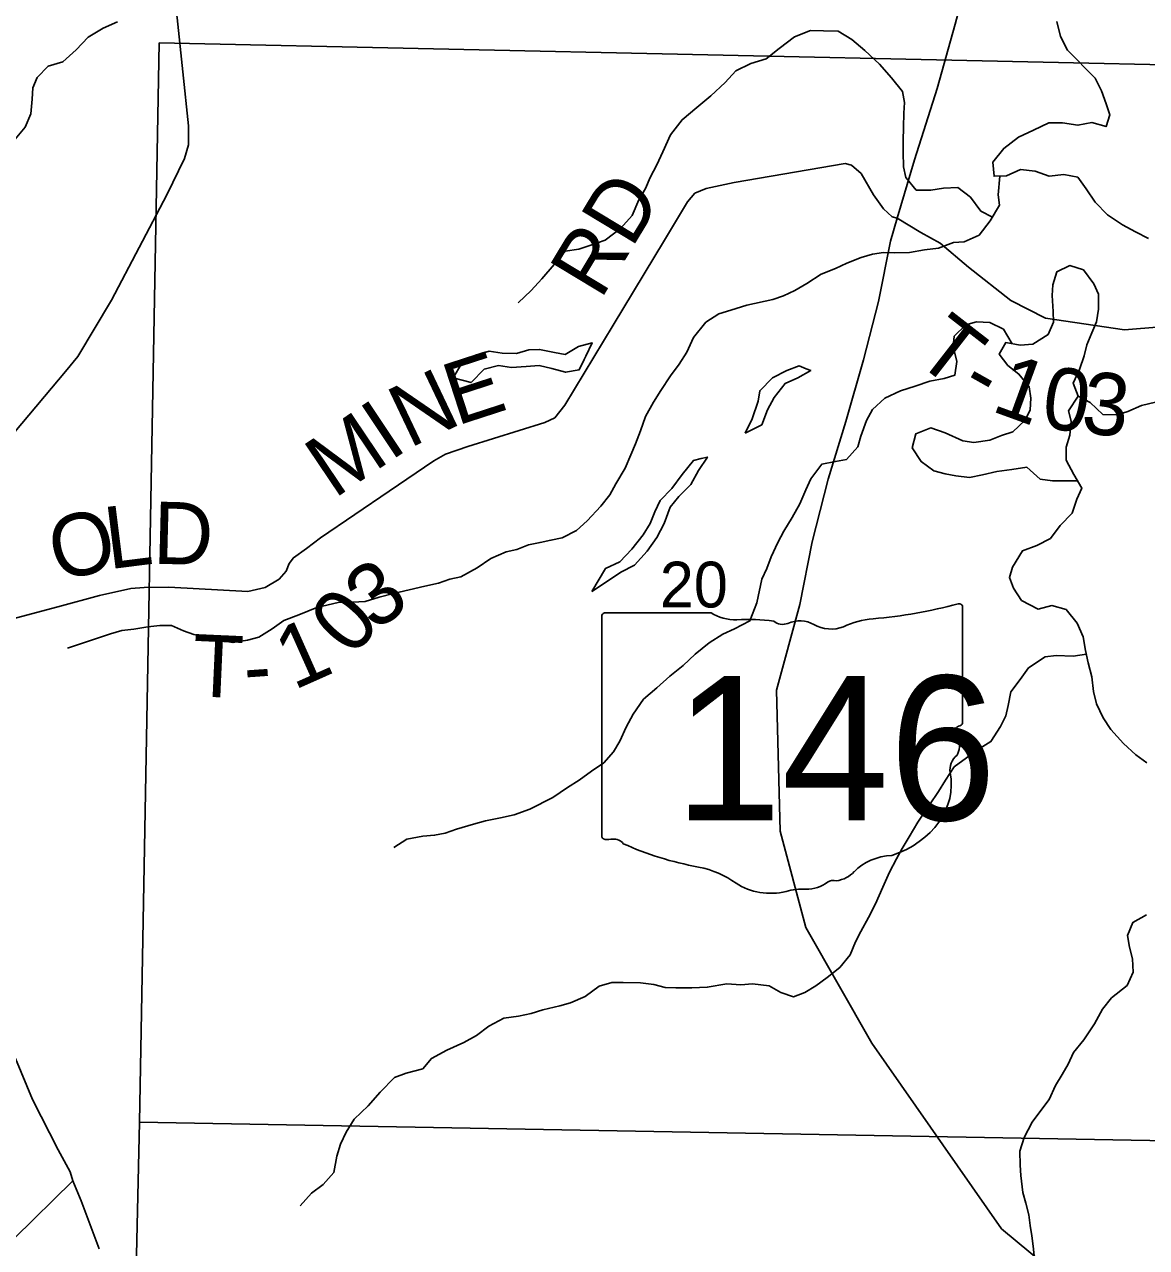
# Model space of a CAD drawing. Extents: x 2043100 to 2470832, y 443715 to 810583.
# Drawn here: x 2231654 to 2237065, y 681219 to 687120 of the extents above; entities that cross this region are included whole.
import ezdxf

# ---------------------------------------------------------------- set-up
doc = ezdxf.new("R2010")
doc.units = 0
for name, color, linetype in [('GM_X_County_Road', 7, 'Continuous'), ('GM_X_Minor_Lake', 7, 'Continuous'), ('GM_X_Minor_River', 7, 'Continuous'), ('GM_X_Section', 7, 'Continuous'), ('GM_X_Section_Text', 7, 'Continuous'), ('GM_X_State_Location', 7, 'Continuous'), ('GM_X_State_Route', 7, 'Continuous'), ('GM_X_State_Shield', 7, 'Continuous'), ('GM_X_Township_Road', 7, 'Continuous'), ('GM_X_Township_Road_Text', 7, 'Continuous')]:
    doc.layers.add(name, color=color, linetype=linetype)

msp = doc.modelspace()

# ---------------------------------------------------------------- linework, layer by layer
at = {"layer": 'GM_X_County_Road'}
for points in [[(2231608.3, 685154.3), (2231852.7, 685446.2), (2231911.3, 685517.7), (2232073.8, 685790.4), (2232340.4, 686298.2), (2232426, 686473.6), (2232444.6, 686539.4), (2232445.5, 686631.5), (2232390.9, 687152.5), (2232309.1, 687747.7), (2232255.8, 688041.4)], [(2231887.7, 681540.7), (2231875.4, 681584.6), (2231816.7, 681690.3), (2231693, 681933.6), (2231611.7, 682131.2)], [(2231605.8, 681264.1), (2231887.7, 681540.7)], [(2232013.9, 681213.3), (2231928.4, 681444.9), (2231887.7, 681540.7)]]:
    msp.add_lwpolyline(points, dxfattribs=at)
at = {"layer": 'GM_X_Minor_Lake'}
for points in [[(2234354.2, 685503.5), (2234362.1, 685519.8), (2234392.2, 685583.8), (2234326.3, 685565.9), (2234262.3, 685527.9), (2234210.4, 685538), (2234138.6, 685552.1), (2234086.7, 685550.2), (2234026.7, 685532.2), (2233958.8, 685534.3), (2233895, 685544.4), (2233829.1, 685524.5), (2233761.1, 685482.5), (2233721, 685414.5)], [(2233721, 685414.5), (2233808.8, 685392.4), (2233870.8, 685456.4), (2233940.8, 685474.3), (2234002.6, 685464.2), (2234074.5, 685470.1), (2234136.4, 685474), (2234198.3, 685460), (2234264.2, 685441.9), (2234330.1, 685453.8), (2234354.2, 685503.5)], [(2235423.4, 685459.3), (2235390.3, 685472.4), (2235330.4, 685450.5), (2235262.4, 685414.5), (2235200.4, 685352.6), (2235192.3, 685302.6), (2235164.2, 685216.5), (2235130.1, 685148.5)], [(2235130.1, 685148.5), (2235210.1, 685188.5), (2235238.1, 685260.5), (2235270.2, 685320.5), (2235322.2, 685388.5), (2235384.2, 685414.4), (2235446.2, 685450.3), (2235423.4, 685459.3)], [(2234389.9, 684385), (2234451.9, 684424.9), (2234529.8, 684476.9), (2234595.8, 684510.8), (2234657.8, 684578.8), (2234703.9, 684644.8), (2234739.9, 684712.8), (2234768, 684790.8), (2234810.1, 684842.8), (2234868.1, 684900.7), (2234904.2, 684968.7), (2234948.2, 685032.7), (2234918, 685025.6)], [(2234918, 685025.6), (2234880.3, 685016.8), (2234826.2, 684948.8), (2234776.2, 684880.8), (2234720.2, 684822.9), (2234694.1, 684768.9), (2234672.1, 684712.9), (2234638, 684656.9), (2234584, 684588.9), (2234525.9, 684526.9), (2234456, 684495), (2234389.9, 684385)]]:
    msp.add_lwpolyline(points, dxfattribs=at)
at = {"layer": 'GM_X_Minor_River'}
for points in [[(2232103.1, 687131.7), (2232033.2, 687101.7), (2231961.2, 687057.8), (2231903.2, 686997.8), (2231839.2, 686939.9), (2231769.3, 686917.9), (2231715.3, 686864), (2231695.2, 686813.9), (2231691.1, 686759.9), (2231685, 686687.9), (2231656.9, 686623.9), (2231608.9, 686565.9)], [(2236633.4, 687133.9), (2236651.2, 687061.8), (2236685, 686995.7), (2236818.5, 686861.4), (2236848.4, 686799.4), (2236870.2, 686737.3), (2236888.1, 686683.2), (2236870, 686627.2), (2236802.2, 686647.3), (2236734.2, 686633.4), (2236660.4, 686645.5), (2236594.5, 686645.6), (2236520.6, 686609.7), (2236448.6, 686575.7), (2236376.6, 686521.8), (2236324.6, 686455.8), (2236330.5, 686387.8), (2236390.4, 686389.7), (2236458.3, 686419.6), (2236528.2, 686411.5), (2236596, 686387.4), (2236665.9, 686395.3), (2236733.8, 686383.2), (2236773.6, 686327.1), (2236817.4, 686263), (2236877.2, 686200.9), (2236949, 686152.8), (2237012.8, 686118.7), (2237074.6, 686086.6)], [(2236323, 686190.5), (2236266.2, 686219.8), (2236216.5, 686285.9), (2236154.7, 686334), (2236086.8, 686330.1), (2236024.8, 686320.2), (2235955, 686320.2), (2235905.2, 686382.3), (2235893.3, 686432.4), (2235891.4, 686504.4), (2235891.5, 686558.5), (2235893.6, 686624.5), (2235895.8, 686692.6), (2235897.9, 686742.6), (2235888, 686796.7), (2235836.2, 686862.8), (2235778.4, 686928.9), (2235706.7, 686995), (2235644.9, 687047.1), (2235579.1, 687087.2), (2235507.2, 687089.3), (2235445.3, 687091.4), (2235367.4, 687059.5), (2235293.4, 687003.6), (2235231.4, 686953.6), (2235157.5, 686931.7), (2235085.5, 686895.8), (2235033.5, 686839.8), (2234963.5, 686775.8), (2234897.5, 686719.9), (2234825.5, 686660), (2234769.5, 686588), (2234733.4, 686506), (2234703.3, 686442), (2234671.3, 686382), (2234649.2, 686328), (2234617.1, 686274), (2234585.1, 686198), (2234529, 686136), (2234455, 686080), (2234381.1, 686054.1), (2234327.2, 686036.2), (2234261.3, 686026.3), (2234209.2, 685962.3), (2234149.2, 685892.3), (2234097.2, 685836.3), (2234035.2, 685776.4)], [(2236357.7, 686388.7), (2236350.3, 686297.7), (2236356.1, 686247.7), (2236312.1, 686171.7), (2236258, 686103.7), (2236186.1, 686071.8), (2236134.2, 686067.8), (2236062.2, 686039.9), (2235994.3, 686032), (2235922.4, 686020.1), (2235848.6, 686018.2), (2235796.6, 686020.2), (2235744.7, 686012.3), (2235688.8, 685996.4), (2235620.9, 685968.4), (2235564.9, 685942.5), (2235497, 685914.6), (2235427, 685870.6), (2235369, 685836.7), (2235315.1, 685810.8), (2235263.1, 685792.8), (2235137.3, 685764.9), (2235061.4, 685741), (2235003.4, 685723.1), (2234939.5, 685683.2), (2234881.4, 685609.2), (2234849.3, 685539.2), (2234811.3, 685481.2), (2234769.3, 685425.2), (2234723.2, 685353.2), (2234687.1, 685297.2), (2234649.1, 685229.2), (2234625, 685159.2), (2234600.9, 685097.2), (2234578.8, 685043.2), (2234550.8, 684979.2), (2234506.7, 684903.2), (2234476.7, 684851.2), (2234434.6, 684795.2), (2234368.6, 684725.2), (2234316.6, 684679.3), (2234246.7, 684643.3), (2234192.7, 684631.4), (2234140.8, 684621.5), (2234084.9, 684609.5), (2234028.9, 684587.6), (2233977, 684575.7), (2233903, 684543.7), (2233837.1, 684497.8), (2233759.1, 684455.8), (2233705.2, 684443.9), (2233651.2, 684423.9), (2233585.3, 684410), (2233433.5, 684374.2), (2233365.6, 684356.3), (2233297.7, 684336.3), (2233235.8, 684332.4), (2233167.9, 684330.5), (2233064, 684307)], [(2236735.7, 685326.5), (2236711.9, 685388.6), (2236742, 685454.6), (2236764.1, 685520.6), (2236778.1, 685574.6), (2236802.2, 685632.7), (2236824.3, 685684.7), (2236834.4, 685746.7), (2236834.5, 685818.7), (2236810.7, 685868.8), (2236760.9, 685936.9), (2236695, 685957), (2236633.1, 685927.1), (2236613, 685863), (2236610.9, 685813), (2236614.7, 685735), (2236616.6, 685682.9), (2236590.6, 685624.9), (2236516.6, 685577), (2236456.7, 685573.1), (2236386.8, 685585.2), (2236354.8, 685529.2), (2236396.6, 685475.1), (2236450.4, 685433), (2236500.2, 685370.9), (2236508.1, 685316.8), (2236504, 685260.8), (2236479.9, 685210.8), (2236419.9, 685154.8), (2236366, 685136.9), (2236310, 685115), (2236232.2, 685103.1), (2236180.3, 685111.1), (2236094.5, 685149.3), (2236024.6, 685173.4), (2235952.7, 685145.5), (2235934.6, 685077.4), (2235978.4, 685011.3), (2236040.2, 684967.2), (2236094.1, 684951.2), (2236146, 684943.1), (2236211.9, 684935), (2236273.8, 684946.9), (2236343.7, 684962.8), (2236415.6, 684972.7), (2236487.5, 684984.6), (2236553.3, 684926.5), (2236611.2, 684918.4), (2236732.2, 684918.4)], [(2236417.8, 685579.8), (2236375, 685649.2), (2236309.1, 685681.3), (2236245.3, 685685.4), (2236193.3, 685671.5), (2236137.3, 685615.5), (2236133.2, 685565.5), (2236151, 685493.4), (2236140.9, 685427.4), (2236089, 685411.5), (2236021.1, 685399.5), (2235949.2, 685375.6), (2235879.2, 685351.7), (2235803.3, 685317.8), (2235743.3, 685261.8), (2235715.2, 685209.8), (2235687.1, 685133.8), (2235673.1, 685081.8), (2235619, 685021.8), (2235565.1, 685011.9), (2235499.2, 684998), (2235447.2, 684928), (2235423.1, 684874), (2235393, 684808), (2235356.9, 684742), (2235316.9, 684676), (2235286.8, 684620), (2235254.8, 684552), (2235234.7, 684496), (2235210.6, 684444), (2235186.5, 684329.2)], [(2237109.1, 685298), (2237041.1, 685282.1), (2236975.2, 685252.2), (2236923.2, 685236.2), (2236855.4, 685238.3), (2236793.6, 685296.4), (2236735.7, 685326.5), (2236689.7, 685256.5), (2236701.6, 685206.5), (2236695.4, 685138.5), (2236677.4, 685080.4), (2236677.2, 685018.4), (2236715, 684948.3), (2236752.9, 684882.2), (2236728.8, 684830.2), (2236706.7, 684762.2), (2236648.7, 684702.2), (2236602.6, 684640.2), (2236536.7, 684606.3), (2236466.8, 684580.4), (2236418.7, 684502.4), (2236404.6, 684452.4), (2236424.5, 684400.3), (2236462.3, 684340.2)], [(2235186.5, 684329.2), (2235152.1, 684242.8), (2235078.2, 684204.6), (2235022.3, 684178.3), (2234956.5, 684136.1), (2234888.7, 684081.8), (2234830.9, 684027.6), (2234767, 683975.3), (2234703.2, 683919), (2234639.4, 683864.8), (2234589.7, 683792.6), (2234555.9, 683730.4), (2234526.1, 683662.2), (2234494.2, 683610.1), (2234448.4, 683557.9), (2234388.6, 683517.7), (2234328.7, 683473.4), (2234272.8, 683439.2), (2234203, 683390.9), (2234091.2, 683334.5), (2234015.3, 683306.2), (2233949.4, 683291.9), (2233877.5, 683277.7), (2233819.6, 683261.5), (2233737.7, 683237.1), (2233683.7, 683218.9), (2233631.8, 683208.8), (2233575.8, 683204.5), (2233497.9, 683190.3), (2233436.1, 683150)], [(2236462.3, 684340.2), (2236543.3, 684299.7), (2236609.3, 684316), (2236677.3, 684298.2), (2236731.5, 684232.3), (2236759.7, 684166.4), (2236771.8, 684100.4), (2236784, 684040.4), (2236802.2, 683972.4), (2236810.4, 683902.4), (2236824.6, 683842.4), (2236856.8, 683774.4), (2236892.9, 683718.5), (2236955.1, 683650.7), (2237013.2, 683596.8), (2237067.3, 683557)], [(2233064, 684307), (2232976.9, 684271.2), (2232905.1, 684244.9), (2232849.2, 684204.7), (2232785.3, 684164.4), (2232729.4, 684150.2), (2232659.5, 684137.9), (2232591.5, 684149.7), (2232529.5, 684163.5), (2232471.5, 684177.3), (2232421.4, 684195.1), (2232363.4, 684220.9), (2232307.4, 684220.7), (2232249.4, 684214.5), (2232181.5, 684202.3), (2232123.6, 684196), (2232069.6, 684179.8), (2231933.8, 684135.3), (2231861.9, 684111)], [(2236775.4, 684082.7), (2236711.9, 684072.2), (2236630, 684075.9), (2236576, 684069.7), (2236496.2, 684015.4), (2236456.4, 683959.2), (2236410.6, 683901), (2236398.8, 683834.9), (2236386.9, 683784.8), (2236361.1, 683732.7), (2236315.3, 683660.5), (2236249.5, 683620.2), (2236197.6, 683582), (2236137.8, 683537.8), (2236096, 683473.6), (2236062.1, 683419.4), (2236018.3, 683355.2), (2235962.6, 683271), (2235920.8, 683200.8), (2235887, 683144.6), (2235859.2, 683094.5), (2235825.4, 683030.3), (2235793.6, 682958.2), (2235757.9, 682878), (2235724.1, 682811.8), (2235688.3, 682743.7), (2235662.4, 682693.5), (2235636.6, 682631.4), (2235586.8, 682571.2), (2235525, 682522.9), (2235471.1, 682482.7), (2235417.3, 682450.5), (2235363.4, 682428.3), (2235301.3, 682450.1), (2235245.2, 682481.9), (2235165.3, 682491.7), (2235109.3, 682487.4), (2235041.3, 682491.2), (2234947.4, 682474.9), (2234873.4, 682472.6), (2234795.5, 682472.3), (2234743.5, 682474.2), (2234689.5, 682488), (2234625.5, 682495.8), (2234541.5, 682497.5), (2234487.5, 682497.3), (2234425.6, 682481), (2234357.8, 682430.8), (2234287.9, 682400.5), (2234236, 682386.3), (2234154.1, 682366), (2234098.1, 682347.8), (2234036.2, 682335.6), (2233966.3, 682325.3), (2233894.4, 682287), (2233834.6, 682242.8), (2233772.7, 682208.5), (2233690.8, 682172.2), (2233617, 682131.9), (2233575.1, 682081.7), (2233495.2, 682061.4), (2233439.3, 682039.2), (2233369.6, 681968.9), (2233311.8, 681902.7), (2233244, 681838.4), (2233206.2, 681776.2), (2233178.4, 681718), (2233160.6, 681659.9), (2233146.8, 681581.8), (2233095, 681523.6), (2233039.2, 681481.4), (2232983.4, 681421.1)], [(2237065.5, 682824.5), (2236999.6, 682788.2), (2236973.8, 682724.1), (2236984, 682668.1), (2236998.1, 682612.1), (2237000.3, 682548.1), (2236972.5, 682483.9), (2236896.7, 682423.6), (2236852.9, 682369.4), (2236815.1, 682299.2), (2236763.4, 682221), (2236713.6, 682160.8), (2236687.8, 682104.7), (2236657.9, 682054.5), (2236626.1, 682000.4), (2236596.3, 681934.2), (2236550.5, 681874), (2236514.7, 681823.9), (2236474.9, 681749.7), (2236455.1, 681683.6), (2236455.3, 681617.5), (2236459.4, 681567.5), (2236469.7, 681485.5), (2236483.8, 681433.5), (2236498, 681377.5), (2236504.1, 681325.5), (2236512.3, 681275.5), (2236518.4, 681225.4), (2236526.7, 681147.4)]]:
    msp.add_lwpolyline(points, dxfattribs=at)
at = {"layer": 'GM_X_Section'}
for points in [[(2232303.8, 687030.6), (2237595.1, 686915.4), (2237434.5, 681728.7), (2232209.4, 681824.4)], [(2232209.4, 681824.4), (2237434.5, 681728.7), (2237342.8, 676305.5), (2232088.9, 676483)]]:
    msp.add_lwpolyline(points, close=True, dxfattribs=at)
at = {"layer": 'GM_X_State_Route'}
msp.add_lwpolyline([(2236417.8, 688173.6), (2236414.4, 688148.5), (2236369.1, 687921.7), (2236228.8, 687447.4), (2236142.6, 687121.9), (2236056.3, 686810.5), (2235946.4, 686466.7), (2235863.5, 686184.9), (2235831.1, 686074.8), (2235772.5, 685783.8), (2235699.9, 685502.5), (2235615.4, 685205.1), (2235530.7, 684925.8), (2235452.3, 684624.4), (2235393.9, 684321.3), (2235281, 683908.2), (2235298.7, 683227.6), (2235422.7, 682763.2), (2235740.3, 682206.2), (2236365.7, 681310.2), (2236856.7, 680902.5)], dxfattribs=at)
at = {"layer": 'GM_X_State_Shield'}
for p, q in [((2234438.4, 684263.1), (2234438.4, 683206.5)), ((2234965.1, 684281.3), (2234455.5, 684281.3)), ((2236178.6, 683754.7), (2236178.6, 684307.5)), ((2236178.4, 683754.9), (2236178.6, 683754.7))]:
    msp.add_line(p, q, dxfattribs=at)
for centre, major_axis, start_param, end_param in [((2235558.7, 685721.8), (1845.5, 0), 4.814394, 5.042369), ((2236159.3, 684309.8), (19.4, 0), 6.141152, 7.989035), ((2234458.3, 684265.4), (20.2, 0), 1.712693, 3.28349), ((2235086.5, 684404), (195.5, 0), 4.042523, 4.731795), ((2235151.3, 683688.1), (702, 0), 1.404758, 1.657858), ((2235310.7, 684270.8), (56.4, 0), 3.836095, 5.185415), ((2235393.5, 684148.7), (117.3, 0), 0.950623, 2.079405), ((2235544.9, 684316.2), (141.1, 0), 4.081561, 5.145723), ((2235794.1, 683958.6), (371.3, 0), 1.699011, 2.107814), ((2236174.1, 683714.2), (30, 0), 1.883978, 3.671073), ((2236157.9, 683752.6), (20.7, 0), 5.05454, 6.418171), ((2235983.4, 683644.3), (180, 0), 5.934695, 6.695948), ((2236248, 683523.4), (130.9, 0), 2.387724, 3.262537), ((2235662.1, 683453.1), (461.6, 0), 5.101752, 6.440018), ((2234458.5, 683204.2), (20.3, 0), 3.00124, 4.508301), ((2234461.6, 683312.3), (155.2, 0), 4.665946, 4.897461), ((2234493.3, 683145.5), (56, 0), 0.519207, 1.627899), ((2235199.9, 684094.9), (1332.7, 0), 4.195997, 4.488961), ((2235856.7, 682909.8), (252.8, 0), 1.647645, 2.488434), ((2234802.6, 682731.8), (417, 0), 0.823519, 1.323587), ((2235536.4, 683104.1), (149.1, 0), 4.937069, 5.64225), ((2235253.6, 683140.3), (264.6, 0), 4.026481, 4.996735), ((2235425.8, 683061.1), (141, 0), 4.691044, 5.507374), ((2235553.3, 682958.8), (39.7, 0), 1.147584, 2.315152), ((2235406.5, 682774.9), (217.4, 0), 1.495662, 1.94098)]:
    msp.add_ellipse(centre, major_axis=major_axis, ratio=0.8, start_param=start_param, end_param=end_param, dxfattribs=at)
at = {"layer": 'GM_X_Township_Road'}
for points in [[(2231542.9, 684237.3), (2231815.3, 684309.6), (2232015.5, 684365.7), (2232167.5, 684398.3), (2232231.4, 684403.7), (2232351.2, 684404.6), (2232732.2, 684384.9), (2232814.3, 684404.1), (2232882.5, 684443.5), (2232916.9, 684483.2), (2232931.2, 684519.1), (2232951.4, 684546.9), (2233013.8, 684592.4), (2233082.2, 684643.8), (2233413.8, 684868.8), (2233628.8, 685014.8), (2233685, 685046.3), (2233793.2, 685083.3), (2234163.6, 685199.8), (2234211.7, 685221.4), (2234260.3, 685282.9), (2234493.7, 685669), (2234741.3, 686079), (2234851, 686264.1), (2234887.4, 686305.7), (2234941.5, 686329.2), (2235077.5, 686357.9), (2235611.4, 686448.9), (2235643.2, 686440.5), (2235688.7, 686400.1), (2235749.5, 686297.4), (2235796.8, 686230.9), (2235838.3, 686192.4), (2235863.5, 686184.9)], [(2235863.5, 686184.9), (2235977.3, 686117), (2236070.6, 686064.1), (2236207.1, 685948.7), (2236411.1, 685788.6), (2236577.9, 685702.9), (2236958.5, 685646.7), (2237134.5, 685661.4), (2237258.6, 685708.3), (2237648.6, 685982.7), (2238178.7, 686485.9)]]:
    msp.add_lwpolyline(points, dxfattribs=at)

# ---------------------------------------------------------------- texts
at = {"layer": 'GM_X_Section_Text'}
msp.add_text('20', height=220.83, rotation=0.00001, dxfattribs=at).set_placement((2234718, 684307.3))
at = {"layer": 'GM_X_State_Location'}
for s in ['s', 'r']:
    msp.add_text(s, height=0.0000833, dxfattribs=at).set_placement((2235289.1, 683665))
msp.add_text('146', height=0.0000833, rotation=0.00001, dxfattribs=at).set_placement((2234935.8, 683591.8))
at = {"layer": 'GM_X_State_Shield'}
msp.add_text('146', height=696.1, dxfattribs=at).set_placement((2234788.5, 683281))
at = {"layer": 'GM_X_Township_Road_Text'}
for s, rotation, p in [('RD', 58.86779, (2234432.9, 685787.3)), ('T', 322.15208, (2235936.4, 685504.9)), ('E', 18.01618, (2233738.4, 685182.9)), ('1', 339.97062, (2236309.7, 685257.8)), ('N', 25.40994, (2233509.4, 685073.4)), ('-', 330.67064, (2236154.1, 685340.3)), ('0', 352.1052, (2236550.4, 685177.8)), ('3', 353.95448, (2236744, 685151.1)), ('I', 33.68357, (2233416.9, 685010.7)), ('M', 33.95631, (2233147.1, 684829)), ('L', 7.15425, (2232061.1, 684491.2)), ('D', 358.55006, (2232271.8, 684518.6)), ('O', 13.51231, (2231813.1, 684431.1)), ('3', 35.42817, (2233342.3, 684188.4)), ('0', 48.1782, (2233232.2, 684062.4)), ('1', 24.04404, (2232952.9, 683906.5)), ('T', 357.41923, (2232457.8, 683879.9)), ('-', 4.0323, (2232719.7, 683870.3))]:
    msp.add_text(s, height=300, rotation=rotation, dxfattribs=at).set_placement(p)

doc.saveas('drawing.dxf')
